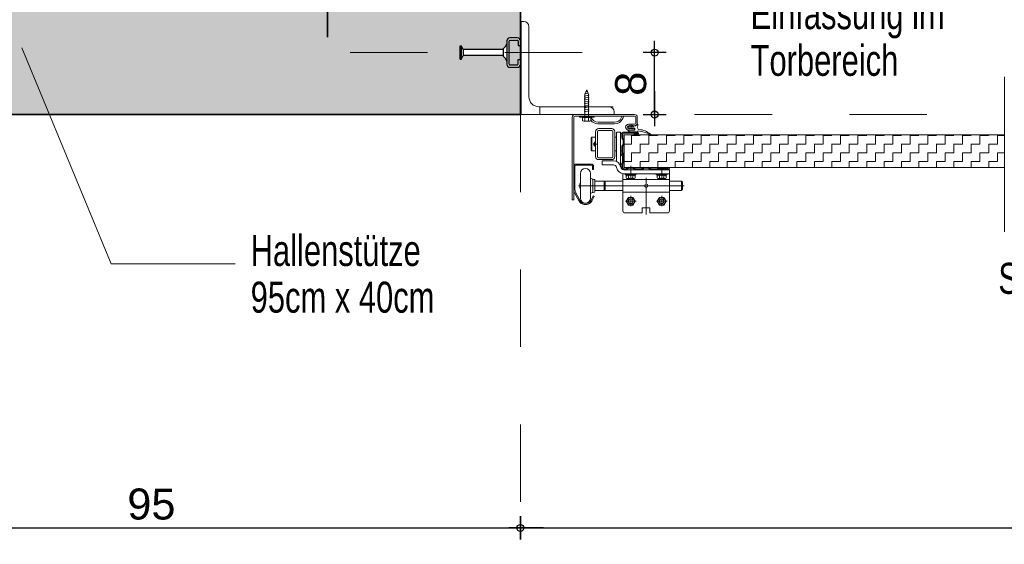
# Model space of a CAD drawing. Header units: metres. Extents: x 1314 to 1415, y -87 to -52.
# Tile 504 of 656: x 1401.05 to 1402.321, y -71.909 to -71.232. Entities that reach past the tile are written whole.
import ezdxf

# ---------------------------------------------------------------- set-up
doc = ezdxf.new("R2010")
doc.units = ezdxf.units.M
doc.header["$PDMODE"] = 65
for name, pattern in [('AUSGEZOGEN', [0]), ('GETRENNT2_S10', [0.045, 0.02, -0.01, 0, -0.005, 0, -0.01]), ('PUNKT2_S9', [0.0015, 0, -0.0015]), ('STRICHLINIE2_S3', [0.275, 0.2, -0.075]), ('VERDECKT2_S2', [0.15, 0.1, -0.05])]:
    doc.linetypes.add(name, pattern=pattern)
for name, color, linetype in [('XR$9$_40732', 7, 'Continuous'), ('XR$9$_40733', 7, 'Continuous'), ('XR$9$_42154', 7, 'Continuous')]:
    doc.layers.add(name, color=color, linetype=linetype)
for name, color, linetype, lineweight in [('XR$9$Fenster', 3, 'AUSGEZOGEN', 18), ('XR$9$Maßlinie 1_50', 7, 'AUSGEZOGEN', 25), ('XR$9$Muster', 4, 'AUSGEZOGEN', 13), ('XR$9$Möblierung', 4, 'AUSGEZOGEN', 13), ('XR$9$Text 1_100', 3, 'AUSGEZOGEN', 18), ('XR$9$Wand', 1, 'AUSGEZOGEN', 50), ('XR$9$Wand Mauerwerk tr_1', 42, 'AUSGEZOGEN', 18)]:
    doc.layers.add(name, color=color, linetype=linetype, lineweight=lineweight)
doc.styles.add('ARIAL', font='arial.ttf')
doc.dimstyles.new('DIMSTYLE_28', dxfattribs={"dimtxt": 0.04, "dimasz": 0.03, "dimexe": 0, "dimexo": 1e-06, "dimgap": 0.02, "dimtad": 2, "dimdec": 1, "dimlfac": 100, "dimrnd": 0.5, "dimzin": 4, "dimdsep": 46, "dimtxsty": 'ARIAL', "dimblk1": 'ALL_ML_KREIS', "dimblk2": 'ALL_ML_KREIS', "dimsah": 1, "dimcen": 0, "dimse1": 1, "dimse2": 1, "dimclrd": 7, "dimclre": 7, "dimclrt": 7, "dimadec": 0, "dimazin": 0, "dimtfac": 1, "dimtdec": 0, "dimtix": 1, "dimtmove": 2, "dimatfit": 3, "dimfxl": 0, "dimtzin": 0, "dimlwd": 0, "dimlwe": 25, "dimarcsym": 0})
doc.dimstyles.new('DIMSTYLE_29', dxfattribs={"dimtxt": 0.04, "dimasz": 0.03, "dimexe": 0, "dimexo": 1e-06, "dimgap": 0.02, "dimtad": 2, "dimdec": 1, "dimlfac": 100, "dimrnd": 0.5, "dimzin": 4, "dimdsep": 46, "dimtxsty": 'ARIAL', "dimblk1": 'ALL_ML_KREIS', "dimblk2": 'ALL_ML_KREIS', "dimsah": 1, "dimcen": 0, "dimse1": 1, "dimse2": 1, "dimclrd": 7, "dimclre": 7, "dimclrt": 7, "dimadec": 0, "dimazin": 0, "dimtfac": 1, "dimtdec": 0, "dimtix": 1, "dimtmove": 2, "dimatfit": 3, "dimfxl": 0, "dimtvp": 1.2, "dimtzin": 0, "dimlwd": 0, "dimlwe": 25, "dimarcsym": 0})
doc.dimstyles.new('DIMSTYLE_42', dxfattribs={"dimtxt": 0.03, "dimasz": 0.03, "dimexe": 0, "dimexo": 1e-06, "dimgap": 0.015, "dimtad": 2, "dimdec": 0, "dimlfac": 1000, "dimrnd": 5, "dimzin": 12, "dimdsep": 46, "dimtxsty": 'ARIAL', "dimblk1": 'ALL_ML_KREIS', "dimblk2": 'ALL_ML_KREIS', "dimsah": 1, "dimcen": 0, "dimse1": 1, "dimse2": 1, "dimclrd": 7, "dimclre": 7, "dimclrt": 7, "dimadec": 0, "dimazin": 0, "dimtfac": 1, "dimtdec": 0, "dimtix": 1, "dimtmove": 2, "dimatfit": 3, "dimfxl": 0, "dimtzin": 0, "dimlwd": 0, "dimlwe": 25, "dimarcsym": 0})

# ---------------------------------------------------------------- blocks, each defined once
blk = doc.blocks.new('COMPLEXOBJECT_74')
at = {"layer": 'XR$9$_40732', "color": 3, "linetype": 'AUSGEZOGEN', "lineweight": 13, "transparency": 33554687}
for p, q in [((1401.6975, -71.2344), (1401.6975, -71.3544)), ((1401.701, -71.2344), (1401.6975, -71.2344)), ((1401.7075, -71.3314), (1401.7075, -71.2409)), ((1401.811, -71.3444), (1401.7205, -71.3444)), ((1401.6975, -71.3544), (1401.8175, -71.3544)), ((1401.767, -71.3544), (1401.7865, -71.3544)), ((1401.8175, -71.3544), (1401.8175, -71.3509))]:
    blk.add_line(p, q, dxfattribs=at)
for centre, radius, start, end in [((1401.701, -71.2409), 0.0065, 0, 90), ((1401.7205, -71.3314), 0.013, 180, 270), ((1401.811, -71.3509), 0.0065, 0, 90)]:
    blk.add_arc(centre, radius, start, end, dxfattribs=at)
blk = doc.blocks.new('ALL_ML_KREIS')
at = {"color": 0, "linetype": 'ByBlock', "lineweight": -2}
for p, q in [((0, -0.5), (0, 0.5)), ((-1, 0), (0.5, 0))]:
    blk.add_line(p, q, dxfattribs=at)
blk.add_circle((0, 0), 0.15, dxfattribs=at)
blk = doc.blocks.new('*D655')
at = {"layer": 'DEFPOINTS', "color": 7, "linetype": 'AUSGEZOGEN', "lineweight": 25, "transparency": 33554687}
for p in [(1401.6965, -71.3764), (1400.7475, -71.6895), (1400.7475, -71.888)]:
    blk.add_point(p, dxfattribs=at)
at = {"layer": 'XR$9$Maßlinie 1_50', "color": 7, "linetype": 'AUSGEZOGEN', "lineweight": -2, "transparency": 33554687}
blk.add_line((1400.7475, -71.888), (1401.6965, -71.888), dxfattribs=at)
at = {"layer": 'XR$9$Maßlinie 1_50', "color": 7, "linetype": 'AUSGEZOGEN', "lineweight": 25, "transparency": 33554687, "xscale": 0.03, "yscale": 0.03, "zscale": 0.03, "rotation": 180}
blk.add_blockref('ALL_ML_KREIS', (1400.7475, -71.888), dxfattribs=at)
at = {"layer": 'XR$9$Maßlinie 1_50', "color": 7, "linetype": 'AUSGEZOGEN', "lineweight": 25, "transparency": 33554687, "xscale": 0.03, "yscale": 0.03, "zscale": 0.03}
blk.add_blockref('ALL_ML_KREIS', (1401.6965, -71.888), dxfattribs=at)
at = {"layer": 'XR$9$Maßlinie 1_50', "color": 7, "linetype": 'AUSGEZOGEN', "lineweight": 25, "transparency": 33554687, "insert": (1401.22, -71.8574), "char_height": 0.04, "width": 0.16, "attachment_point": 5, "style": 'ARIAL'}
blk.add_mtext('\\A1;{\\A1;{95\\H0.026400;\\S^ ;}}', dxfattribs=at)
blk = doc.blocks.new('*D656')
at = {"layer": 'DEFPOINTS', "color": 7, "linetype": 'AUSGEZOGEN', "lineweight": 25, "transparency": 33554687}
for p in [(1401.6965, -71.5214), (1403.206, -71.5344), (1401.6965, -71.888)]:
    blk.add_point(p, dxfattribs=at)
at = {"layer": 'XR$9$Maßlinie 1_50', "color": 7, "linetype": 'AUSGEZOGEN', "lineweight": -2, "transparency": 33554687}
blk.add_line((1401.6965, -71.888), (1403.206, -71.888), dxfattribs=at)
at = {"layer": 'XR$9$Maßlinie 1_50', "color": 7, "linetype": 'AUSGEZOGEN', "lineweight": 25, "transparency": 33554687, "xscale": 0.03, "yscale": 0.03, "zscale": 0.03, "rotation": 180}
blk.add_blockref('ALL_ML_KREIS', (1401.6965, -71.888), dxfattribs=at)
at = {"layer": 'XR$9$Maßlinie 1_50', "color": 7, "linetype": 'AUSGEZOGEN', "lineweight": 25, "transparency": 33554687, "xscale": 0.03, "yscale": 0.03, "zscale": 0.03}
blk.add_blockref('ALL_ML_KREIS', (1403.206, -71.888), dxfattribs=at)
blk = doc.blocks.new('*D675')
at = {"layer": 'DEFPOINTS', "color": 7, "linetype": 'AUSGEZOGEN', "lineweight": 25, "transparency": 33554687}
for p in [(1401.6975, -71.2744), (1401.6975, -71.3544), (1401.8699, -71.3544)]:
    blk.add_point(p, dxfattribs=at)
at = {"layer": 'XR$9$Maßlinie 1_50', "color": 7, "linetype": 'AUSGEZOGEN', "lineweight": -2, "transparency": 33554687}
blk.add_line((1401.8699, -71.3544), (1401.8699, -71.2744), dxfattribs=at)
at = {"layer": 'XR$9$Maßlinie 1_50', "color": 7, "linetype": 'AUSGEZOGEN', "lineweight": 25, "transparency": 33554687, "xscale": 0.03, "yscale": 0.03, "zscale": 0.03}
for p, rotation in [((1401.8699, -71.2744), 90), ((1401.8699, -71.3544), 270)]:
    blk.add_blockref('ALL_ML_KREIS', p, dxfattribs=dict(at, rotation=rotation))
at = {"layer": 'XR$9$Maßlinie 1_50', "color": 7, "linetype": 'AUSGEZOGEN', "lineweight": 25, "transparency": 33554687, "insert": (1401.8392, -71.3147), "char_height": 0.04, "width": 0.12, "attachment_point": 5, "rotation": 90, "style": 'ARIAL'}
blk.add_mtext('\\A1;{\\A1;{8\\H0.026400;\\S^ ;}}', dxfattribs=at)
blk = doc.blocks.new('*D676')
at = {"layer": 'DEFPOINTS', "color": 7, "linetype": 'AUSGEZOGEN', "lineweight": 25, "transparency": 33554687}
for p in [(1401.6975, -71.2744), (1401.6975, -71.3544), (1401.8699, -71.3544)]:
    blk.add_point(p, dxfattribs=at)
at = {"layer": 'XR$9$Maßlinie 1_50', "color": 7, "linetype": 'AUSGEZOGEN', "lineweight": -2, "transparency": 33554687}
blk.add_line((1401.8699, -71.3544), (1401.8699, -71.2744), dxfattribs=at)
at = {"layer": 'XR$9$Maßlinie 1_50', "color": 7, "linetype": 'AUSGEZOGEN', "lineweight": 25, "transparency": 33554687, "xscale": 0.03, "yscale": 0.03, "zscale": 0.03}
for p, rotation in [((1401.8699, -71.2744), 90), ((1401.8699, -71.3544), 270)]:
    blk.add_blockref('ALL_ML_KREIS', p, dxfattribs=dict(at, rotation=rotation))
at = {"layer": 'XR$9$Maßlinie 1_50', "color": 7, "linetype": 'AUSGEZOGEN', "lineweight": 25, "transparency": 33554687, "insert": (1401.8392, -71.3147), "char_height": 0.04, "width": 0.12, "attachment_point": 5, "rotation": 90, "style": 'ARIAL'}
blk.add_mtext('\\A1;{\\A1;{8\\H0.026400;\\S^ ;}}', dxfattribs=at)

msp = doc.modelspace()

# ---------------------------------------------------------------- hatches: boundary and pattern name
at = {"layer": 'XR$9$Muster', "linetype": 'AUSGEZOGEN', "lineweight": 13, "transparency": 33554687}
h = msp.add_hatch(dxfattribs=at)
h.set_pattern_fill('MUSTER', color=4, scale=0.01125, angle=90, style=0, pattern_type=2)
h.set_pattern_definition([(90, (-0.0225, 0.0225), (-0.01125, 0.01125), [0.01125, -0.01125]), (180, (-0.0225, 0.0225), (-0.01125, -0.01125), [0.01125, -0.01125])])
h.paths.add_polyline_path([(1401.8305, -71.4226), (1402.3215, -71.4226), (1402.3215, -71.3806), (1401.8305, -71.3806)], flags=0)
at = {"layer": 'XR$9$Möblierung', "linetype": 'AUSGEZOGEN', "lineweight": 13, "transparency": 33554687}
for points in [[(1401.6223, -71.0499), (1401.6226, -71.0501), (1401.6226, -71.0504), (1401.6748, -71.0504), (1401.6748, -71.0491), (1401.6759, -71.0482), (1401.677, -71.0471), (1401.6778, -71.0459), (1401.679, -71.0436), (1401.679, -71.0394), (1401.6792, -71.0381), (1401.6797, -71.037), (1401.6806, -71.0361), (1401.6817, -71.0356), (1401.683, -71.0354), (1401.6925, -71.0354), (1401.6937, -71.0356), (1401.6948, -71.0361), (1401.6957, -71.037), (1401.6963, -71.0381), (1401.6965, -71.0394), (1401.6965, -70.9544), (1401.237, -70.9544), (1401.231, -70.9544), (1401.213, -70.9544), (1401.207, -70.9544), (1400.7475, -70.9544), (1400.7475, -71.0844), (1400.7477, -71.0831), (1400.7482, -71.082), (1400.7491, -71.0811), (1400.7502, -71.0806), (1400.7515, -71.0804), (1400.761, -71.0804), (1400.7622, -71.0806), (1400.7633, -71.0811), (1400.7642, -71.082), (1400.7648, -71.0831), (1400.765, -71.0844), (1400.765, -71.0886), (1400.7661, -71.0909), (1400.767, -71.0921), (1400.768, -71.0932), (1400.7692, -71.0941), (1400.7692, -71.0954), (1400.8214, -71.0954), (1400.8214, -71.0951), (1400.8216, -71.0949), (1400.8235, -71.0914), (1400.8235, -71.0906), (1400.8254, -71.0906), (1400.8254, -71.1081), (1400.8235, -71.1081), (1400.8235, -71.1074), (1400.8216, -71.1038), (1400.8214, -71.1037), (1400.8214, -71.1034), (1400.7692, -71.1034), (1400.7692, -71.1046), (1400.768, -71.1055), (1400.767, -71.1066), (1400.7661, -71.1079), (1400.765, -71.1101), (1400.765, -71.1144), (1400.7648, -71.1156), (1400.7642, -71.1167), (1400.7633, -71.1176), (1400.7622, -71.1182), (1400.761, -71.1184), (1400.7515, -71.1184), (1400.7502, -71.1182), (1400.7491, -71.1176), (1400.7482, -71.1167), (1400.7477, -71.1156), (1400.7475, -71.1144), (1400.7475, -71.1944), (1400.7477, -71.1931), (1400.7482, -71.192), (1400.7491, -71.1911), (1400.7502, -71.1906), (1400.7515, -71.1904), (1400.761, -71.1904), (1400.7622, -71.1906), (1400.7633, -71.1911), (1400.7642, -71.192), (1400.7648, -71.1931), (1400.765, -71.1944), (1400.765, -71.1986), (1400.7661, -71.2009), (1400.767, -71.2021), (1400.768, -71.2032), (1400.7692, -71.2041), (1400.7692, -71.2054), (1400.8214, -71.2054), (1400.8214, -71.2051), (1400.8216, -71.2049), (1400.8235, -71.2014), (1400.8235, -71.2006), (1400.8254, -71.2006), (1400.8254, -71.2181), (1400.8235, -71.2181), (1400.8235, -71.2174), (1400.8216, -71.2138), (1400.8214, -71.2137), (1400.8214, -71.2134), (1400.7692, -71.2134), (1400.7692, -71.2146), (1400.768, -71.2155), (1400.767, -71.2166), (1400.7661, -71.2179), (1400.765, -71.2201), (1400.765, -71.2244), (1400.7648, -71.2256), (1400.7642, -71.2267), (1400.7633, -71.2276), (1400.7622, -71.2282), (1400.761, -71.2284), (1400.7515, -71.2284), (1400.7502, -71.2282), (1400.7491, -71.2276), (1400.7482, -71.2267), (1400.7477, -71.2256), (1400.7475, -71.2244), (1400.7475, -71.3544), (1401.6965, -71.3544), (1401.6965, -71.2894), (1401.6963, -71.2906), (1401.6957, -71.2917), (1401.6948, -71.2926), (1401.6937, -71.2932), (1401.6925, -71.2934), (1401.683, -71.2934), (1401.6817, -71.2932), (1401.6806, -71.2926), (1401.6797, -71.2917), (1401.6792, -71.2906), (1401.679, -71.2894), (1401.679, -71.2851), (1401.6778, -71.2829), (1401.677, -71.2816), (1401.6759, -71.2805), (1401.6748, -71.2796), (1401.6748, -71.2784), (1401.6226, -71.2784), (1401.6226, -71.2787), (1401.6223, -71.2788), (1401.6205, -71.2824), (1401.6205, -71.2831), (1401.6186, -71.2831), (1401.6186, -71.2656), (1401.6205, -71.2656), (1401.6205, -71.2664), (1401.6223, -71.2699), (1401.6226, -71.2701), (1401.6226, -71.2704), (1401.6748, -71.2704), (1401.6748, -71.2691), (1401.6759, -71.2682), (1401.677, -71.2671), (1401.6778, -71.2659), (1401.679, -71.2636), (1401.679, -71.2594), (1401.6792, -71.2581), (1401.6797, -71.257), (1401.6806, -71.2561), (1401.6817, -71.2556), (1401.683, -71.2554), (1401.6925, -71.2554), (1401.6937, -71.2556), (1401.6948, -71.2561), (1401.6957, -71.257), (1401.6963, -71.2581), (1401.6965, -71.2594), (1401.6965, -71.0694), (1401.6963, -71.0706), (1401.6957, -71.0717), (1401.6948, -71.0726), (1401.6937, -71.0732), (1401.6925, -71.0734), (1401.683, -71.0734), (1401.6817, -71.0732), (1401.6806, -71.0726), (1401.6797, -71.0717), (1401.6792, -71.0706), (1401.679, -71.0694), (1401.679, -71.0651), (1401.6778, -71.0629), (1401.677, -71.0616), (1401.6759, -71.0605), (1401.6748, -71.0596), (1401.6748, -71.0584), (1401.6226, -71.0584), (1401.6226, -71.0587), (1401.6223, -71.0588), (1401.6205, -71.0624), (1401.6205, -71.0631), (1401.6186, -71.0631), (1401.6186, -71.0456), (1401.6205, -71.0456), (1401.6205, -71.0464)], [(1401.6925, -71.2584), (1401.683, -71.2584), (1401.682, -71.2594), (1401.682, -71.2894), (1401.683, -71.2904), (1401.6925, -71.2904), (1401.6935, -71.2894), (1401.6935, -71.2834), (1401.6965, -71.2834), (1401.6965, -71.2654), (1401.6935, -71.2654), (1401.6935, -71.2594)]]:
    msp.add_hatch(color=8, dxfattribs=at).paths.add_polyline_path(points)

# ---------------------------------------------------------------- linework, layer by layer
at = {"color": 5, "linetype": 'VERDECKT2_S2', "lineweight": 35, "transparency": 33554687}
msp.add_line((1401.4475, -70.9544), (1401.4475, -71.3544), dxfattribs=at)
at = {"transparency": 33554687}
for p, q in [((1401.6925, -71.2554), (1401.683, -71.2554)), ((1401.6186, -71.2831), (1401.6186, -71.2656)), ((1401.6186, -71.2656), (1401.6205, -71.2656)), ((1401.6205, -71.2831), (1401.6205, -71.2656)), ((1401.6205, -71.2664), (1401.6223, -71.2699)), ((1401.679, -71.2594), (1401.679, -71.2894)), ((1401.682, -71.2894), (1401.682, -71.2594)), ((1401.683, -71.2584), (1401.6925, -71.2584)), ((1401.6935, -71.2594), (1401.6935, -71.2654)), ((1401.6935, -71.2654), (1401.6965, -71.2654)), ((1401.6965, -71.2594), (1401.6965, -71.2654)), ((1401.6188, -71.2703), (1401.6202, -71.2703)), ((1401.6188, -71.2784), (1401.6202, -71.2784)), ((1401.6205, -71.2824), (1401.6223, -71.2788)), ((1401.6226, -71.2709), (1401.6226, -71.2778)), ((1401.6748, -71.2704), (1401.623, -71.2704)), ((1401.6748, -71.2784), (1401.623, -71.2784)), ((1401.6748, -71.2796), (1401.6748, -71.2691)), ((1401.6186, -71.2831), (1401.6205, -71.2831)), ((1401.683, -71.2904), (1401.6925, -71.2904)), ((1401.683, -71.2934), (1401.6925, -71.2934)), ((1401.6935, -71.2894), (1401.6935, -71.2834)), ((1401.6935, -71.2834), (1401.6965, -71.2834)), ((1401.6965, -71.2894), (1401.6965, -71.2834))]:
    msp.add_line(p, q, dxfattribs=at)
at = {"color": 7, "linetype": 'AUSGEZOGEN', "lineweight": 13, "transparency": 33554687}
for p, q in [((1401.7855, -71.3295), (1401.7791, -71.3306)), ((1401.7855, -71.332), (1401.7791, -71.3331)), ((1401.7847, -71.327), (1401.7794, -71.3277)), ((1401.7837, -71.3245), (1401.7805, -71.3249)), ((1401.7855, -71.3345), (1401.7791, -71.3355)), ((1401.7855, -71.337), (1401.7791, -71.338)), ((1401.7855, -71.3395), (1401.7791, -71.3405)), ((1401.7855, -71.3419), (1401.7791, -71.3434)), ((1401.7855, -71.3444), (1401.7791, -71.3459)), ((1401.7727, -71.3564), (1401.7727, -71.3578)), ((1401.7727, -71.3564), (1401.7919, -71.3564)), ((1401.7855, -71.3473), (1401.7791, -71.3484)), ((1401.7855, -71.3498), (1401.7791, -71.3508)), ((1401.7919, -71.3564), (1401.7919, -71.3578)), ((1401.7783, -71.3581), (1401.7727, -71.3578)), ((1401.7727, -71.3578), (1401.7919, -71.3578)), ((1401.7769, -71.3585), (1401.7769, -71.3624)), ((1401.7783, -71.3581), (1401.7862, -71.3581)), ((1401.7862, -71.3631), (1401.7783, -71.3631)), ((1401.7798, -71.3624), (1401.7798, -71.3585)), ((1401.7798, -71.3624), (1401.7823, -71.3631)), ((1401.7823, -71.3631), (1401.7847, -71.3624)), ((1401.7862, -71.3581), (1401.7919, -71.3578)), ((1401.7876, -71.3624), (1401.7876, -71.3578))]:
    msp.add_line(p, q, dxfattribs=at)
at = {"color": 7, "linetype": 'AUSGEZOGEN', "lineweight": 35, "transparency": 33554687}
msp.add_lwpolyline([(1400.7475, -70.9544), (1401.6965, -70.9544), (1401.6965, -71.3544), (1400.7475, -71.3544), (1400.7475, -70.9544)], close=True, dxfattribs=at)
at = {"color": 7, "linetype": 'AUSGEZOGEN', "lineweight": 13, "transparency": 33554687}
for points in [[(1401.7847, -71.3564), (1401.7847, -71.3284), (1401.7823, -71.3227), (1401.7798, -71.3284), (1401.7798, -71.3564)], [(1401.7847, -71.3585), (1401.7823, -71.3581), (1401.7798, -71.3585), (1401.7783, -71.3581), (1401.7769, -71.3585)], [(1401.7769, -71.3624), (1401.7783, -71.3631), (1401.7798, -71.3624)], [(1401.7876, -71.3585), (1401.7862, -71.3581), (1401.7847, -71.3585), (1401.7847, -71.3624)], [(1401.7847, -71.3624), (1401.7862, -71.3631), (1401.7876, -71.3624)]]:
    msp.add_lwpolyline(points, dxfattribs=at)
at = {"transparency": 33554687}
for centre, radius, start, end in [((1401.683, -71.2594), 0.004, 90, 180), ((1401.6925, -71.2594), 0.004, 0, 90), ((1401.6692, -71.2608), 0.01, 303.5267, 346.4892), ((1401.683, -71.2594), 0.001, 90, 180), ((1401.6925, -71.2594), 0.001, 0, 90), ((1401.623, -71.2696), 0.0008, 207.6995, 270), ((1401.623, -71.2792), 0.0008, 90, 152.3005), ((1401.6692, -71.288), 0.01, 13.5108, 56.4733), ((1401.683, -71.2894), 0.004, 180, 270), ((1401.683, -71.2894), 0.001, 180, 270), ((1401.6925, -71.2894), 0.001, 270, 0), ((1401.6925, -71.2894), 0.004, 270, 0)]:
    msp.add_arc(centre, radius, start, end, dxfattribs=at)
at = {"layer": 'XR$9$_40732', "color": 3, "linetype": 'AUSGEZOGEN', "lineweight": 13, "transparency": 33554687}
for p, q in [((1401.767, -71.3544), (1401.7865, -71.3544)), ((1401.767, -71.3564), (1401.7849, -71.3564)), ((1401.7865, -71.3544), (1401.844, -71.3544)), ((1401.787, -71.3564), (1401.8279, -71.3564)), ((1401.8279, -71.3564), (1401.83, -71.3564)), ((1401.83, -71.3564), (1401.844, -71.3564)), ((1401.7635, -71.3579), (1401.7635, -71.4644)), ((1401.7655, -71.4644), (1401.7655, -71.3579)), ((1401.8182, -71.3644), (1401.7968, -71.3644)), ((1401.8075, -71.3664), (1401.7968, -71.3664)), ((1401.8182, -71.3664), (1401.8075, -71.3664)), ((1401.8362, -71.3669), (1401.844, -71.3669)), ((1401.8362, -71.3689), (1401.837, -71.3689)), ((1401.837, -71.3689), (1401.8375, -71.3684)), ((1401.838, -71.3689), (1401.8375, -71.3684)), ((1401.838, -71.3689), (1401.839, -71.3689)), ((1401.839, -71.3689), (1401.8395, -71.3684)), ((1401.84, -71.3689), (1401.8395, -71.3684)), ((1401.84, -71.3689), (1401.841, -71.3689)), ((1401.841, -71.3689), (1401.8415, -71.3684)), ((1401.842, -71.3689), (1401.8415, -71.3684)), ((1401.842, -71.3689), (1401.844, -71.3689)), ((1401.8455, -71.3579), (1401.8455, -71.3654)), ((1401.8475, -71.3628), (1401.8475, -71.3579)), ((1401.8475, -71.3654), (1401.8475, -71.3628)), ((1401.7935, -71.4086), (1401.7935, -71.3766)), ((1401.796, -71.4086), (1401.796, -71.3766)), ((1401.7975, -71.3726), (1401.8145, -71.3726)), ((1401.7975, -71.3751), (1401.8145, -71.3751)), ((1401.816, -71.3766), (1401.816, -71.4086)), ((1401.8185, -71.3766), (1401.8185, -71.4086)), ((1401.8207, -71.3928), (1401.8207, -71.3771)), ((1401.821, -71.3771), (1401.826, -71.3771)), ((1401.826, -71.3771), (1401.826, -71.4009)), ((1401.826, -71.3926), (1401.826, -71.3791)), ((1401.829, -71.3786), (1401.8265, -71.3786)), ((1401.8362, -71.3724), (1401.837, -71.3724)), ((1401.8435, -71.3744), (1401.8362, -71.3744)), ((1401.837, -71.3724), (1401.8375, -71.3729)), ((1401.838, -71.3724), (1401.8375, -71.3729)), ((1401.838, -71.3724), (1401.839, -71.3724)), ((1401.839, -71.3724), (1401.8395, -71.3729)), ((1401.84, -71.3724), (1401.8395, -71.3729)), ((1401.84, -71.3724), (1401.841, -71.3724)), ((1401.841, -71.3724), (1401.8415, -71.3729)), ((1401.842, -71.3724), (1401.8415, -71.3729)), ((1401.842, -71.3724), (1401.8435, -71.3724)), ((1401.8435, -71.3744), (1401.8435, -71.3724)), ((1401.788, -71.3848), (1401.789, -71.3838)), ((1401.788, -71.3848), (1401.788, -71.4003)), ((1401.7935, -71.3838), (1401.789, -71.3838)), ((1401.789, -71.3838), (1401.789, -71.4013)), ((1401.8207, -71.3838), (1401.8185, -71.3838)), ((1401.8207, -71.3928), (1401.8207, -71.415)), ((1401.826, -71.3997), (1401.826, -71.3926)), ((1401.789, -71.4013), (1401.788, -71.4003)), ((1401.7935, -71.4013), (1401.789, -71.4013)), ((1401.8207, -71.4013), (1401.8185, -71.4013)), ((1401.826, -71.4061), (1401.826, -71.3997)), ((1401.826, -71.4009), (1401.826, -71.4061)), ((1401.8285, -71.4082), (1401.826, -71.4061)), ((1401.826, -71.4061), (1401.826, -71.4219)), ((1401.8285, -71.417), (1401.8285, -71.4082)), ((1401.7975, -71.4101), (1401.8145, -71.4101)), ((1401.7975, -71.4126), (1401.8145, -71.4126)), ((1401.802, -71.4141), (1401.8168, -71.4141)), ((1401.802, -71.4193), (1401.802, -71.4141)), ((1401.8168, -71.4193), (1401.802, -71.4193)), ((1401.826, -71.4191), (1401.8285, -71.417)), ((1401.826, -71.4219), (1401.826, -71.4221)), ((1401.829, -71.4381), (1401.829, -71.4308)), ((1401.889, -71.4256), (1401.83, -71.4256)), ((1401.889, -71.4308), (1401.83, -71.4308)), ((1401.889, -71.4308), (1401.889, -71.4256)), ((1401.889, -71.4381), (1401.889, -71.4308)), ((1401.829, -71.4401), (1401.829, -71.4381)), ((1401.829, -71.4381), (1401.829, -71.4791)), ((1401.889, -71.4381), (1401.829, -71.4381)), ((1401.8611, -71.4464), (1401.8569, -71.4464)), ((1401.889, -71.4381), (1401.889, -71.4789)), ((1401.829, -71.4546), (1401.889, -71.4546)), ((1401.7635, -71.4644), (1401.7655, -71.4644)), ((1401.8315, -71.4814), (1401.854, -71.4814)), ((1401.854, -71.4749), (1401.8639, -71.4749)), ((1401.854, -71.4749), (1401.854, -71.4814)), ((1401.8639, -71.4811), (1401.8639, -71.4749)), ((1401.8639, -71.4814), (1401.8865, -71.4814))]:
    msp.add_line(p, q, dxfattribs=at)
at = {"layer": 'XR$9$_40732', "color": 2, "linetype": 'AUSGEZOGEN', "lineweight": 13, "transparency": 33554687}
for p, q in [((1401.8373, -71.3689), (1401.8366, -71.3696)), ((1401.8377, -71.3691), (1401.8377, -71.3697)), ((1401.8378, -71.3698), (1401.8384, -71.3698)), ((1401.8389, -71.3694), (1401.8391, -71.3684)), ((1401.8393, -71.3683), (1401.8395, -71.3683)), ((1401.8397, -71.3685), (1401.8397, -71.3697)), ((1401.8398, -71.3698), (1401.8404, -71.3698)), ((1401.8409, -71.3694), (1401.8411, -71.3684)), ((1401.8413, -71.3683), (1401.8415, -71.3683)), ((1401.8417, -71.3685), (1401.8417, -71.3697)), ((1401.8423, -71.3698), (1401.8418, -71.3698)), ((1401.8427, -71.3693), (1401.8424, -71.3697)), ((1401.8428, -71.3692), (1401.8427, -71.3693)), ((1401.8429, -71.3692), (1401.8428, -71.3692)), ((1401.845, -71.3689), (1401.8429, -71.3692)), ((1401.848, -71.3671), (1401.848, -71.3689)), ((1401.8367, -71.3744), (1401.8357, -71.3744)), ((1401.8366, -71.3716), (1401.8373, -71.3723)), ((1401.8367, -71.3744), (1401.8442, -71.3744)), ((1401.8377, -71.3716), (1401.8377, -71.3722)), ((1401.8384, -71.3714), (1401.8378, -71.3714)), ((1401.8391, -71.3728), (1401.8389, -71.3718)), ((1401.8395, -71.3729), (1401.8393, -71.3729)), ((1401.8397, -71.3716), (1401.8397, -71.3728)), ((1401.8404, -71.3714), (1401.8398, -71.3714)), ((1401.8411, -71.3728), (1401.8409, -71.3718)), ((1401.8415, -71.3729), (1401.8413, -71.3729)), ((1401.8417, -71.3716), (1401.8417, -71.3728)), ((1401.8423, -71.3714), (1401.8418, -71.3714)), ((1401.8424, -71.3715), (1401.8427, -71.372)), ((1401.8429, -71.372), (1401.844, -71.3722)), ((1401.8445, -71.3741), (1401.8445, -71.3727)), ((1401.8479, -71.3764), (1401.848, -71.3764)), ((1401.848, -71.3761), (1401.848, -71.376)), ((1401.848, -71.3763), (1401.848, -71.3764)), ((1401.8486, -71.3757), (1401.8483, -71.3757)), ((1401.7952, -71.3926), (1401.7908, -71.3926)), ((1401.7922, -71.3908), (1401.7922, -71.3906)), ((1401.7922, -71.3944), (1401.7922, -71.3908)), ((1401.7922, -71.3946), (1401.7922, -71.3944)), ((1401.793, -71.3948), (1401.793, -71.3904)), ((1401.7934, -71.3894), (1401.7935, -71.3894)), ((1401.7935, -71.3958), (1401.7934, -71.3958)), ((1401.788, -71.4184), (1401.7685, -71.4184)), ((1401.788, -71.4199), (1401.7685, -71.4199)), ((1401.7655, -71.4214), (1401.7655, -71.4514)), ((1401.767, -71.4214), (1401.767, -71.4514)), ((1401.774, -71.4304), (1401.774, -71.4464)), ((1401.787, -71.4304), (1401.787, -71.4464)), ((1401.7895, -71.4254), (1401.7895, -71.4214)), ((1401.7895, -71.4254), (1401.791, -71.4254)), ((1401.791, -71.4214), (1401.791, -71.4254)), ((1401.8325, -71.4318), (1401.8455, -71.4318)), ((1401.8332, -71.4363), (1401.8332, -71.4328)), ((1401.8361, -71.4363), (1401.8361, -71.4328)), ((1401.839, -71.4375), (1401.839, -71.4226)), ((1401.839, -71.4328), (1401.839, -71.4238)), ((1401.8419, -71.4363), (1401.8419, -71.4328)), ((1401.8447, -71.4328), (1401.8447, -71.4363)), ((1401.8725, -71.4318), (1401.8855, -71.4318)), ((1401.8732, -71.4363), (1401.8732, -71.4328)), ((1401.8761, -71.4363), (1401.8761, -71.4328)), ((1401.879, -71.4375), (1401.879, -71.4226)), ((1401.8819, -71.4363), (1401.8819, -71.4328)), ((1401.8847, -71.4328), (1401.8847, -71.4363)), ((1401.7733, -71.4464), (1401.7716, -71.4464)), ((1401.7733, -71.4433), (1401.7733, -71.4442)), ((1401.774, -71.4433), (1401.7733, -71.4433)), ((1401.7733, -71.4442), (1401.7733, -71.4464)), ((1401.8569, -71.4464), (1401.7733, -71.4464)), ((1401.7733, -71.4464), (1401.7733, -71.4485)), ((1401.774, -71.4464), (1401.774, -71.4624)), ((1401.787, -71.4464), (1401.787, -71.4624)), ((1401.79, -71.4464), (1401.79, -71.4384)), ((1401.79, -71.4544), (1401.79, -71.4464)), ((1401.7927, -71.4397), (1401.7927, -71.4391)), ((1401.7927, -71.453), (1401.7927, -71.4397)), ((1401.7932, -71.4402), (1401.8047, -71.4402)), ((1401.8047, -71.4402), (1401.8047, -71.4525)), ((1401.8047, -71.4402), (1401.8062, -71.4404)), ((1401.829, -71.4404), (1401.8062, -71.4404)), ((1401.8062, -71.4523), (1401.8062, -71.4404)), ((1401.8346, -71.4368), (1401.839, -71.4368)), ((1401.839, -71.4368), (1401.8433, -71.4368)), ((1401.859, -71.4443), (1401.859, -71.4361)), ((1401.8611, -71.4464), (1401.9079, -71.4464)), ((1401.8746, -71.4368), (1401.879, -71.4368)), ((1401.879, -71.4368), (1401.8833, -71.4368)), ((1401.9045, -71.4404), (1401.889, -71.4404)), ((1401.9045, -71.4523), (1401.9045, -71.4404)), ((1401.906, -71.4419), (1401.9045, -71.4404)), ((1401.906, -71.4419), (1401.906, -71.4508)), ((1401.7665, -71.4554), (1401.7724, -71.4664)), ((1401.7678, -71.4547), (1401.7737, -71.4657)), ((1401.7733, -71.4485), (1401.7733, -71.4494)), ((1401.7733, -71.4494), (1401.774, -71.4494)), ((1401.7906, -71.4594), (1401.7873, -71.4657)), ((1401.7906, -71.4594), (1401.7919, -71.4601)), ((1401.7927, -71.4536), (1401.7927, -71.453)), ((1401.7932, -71.4525), (1401.8047, -71.4525)), ((1401.8062, -71.4523), (1401.8047, -71.4525)), ((1401.8062, -71.4523), (1401.829, -71.4523)), ((1401.839, -71.4725), (1401.839, -71.4595)), ((1401.859, -71.4637), (1401.859, -71.4479)), ((1401.859, -71.4492), (1401.859, -71.4836)), ((1401.879, -71.4725), (1401.879, -71.4595)), ((1401.889, -71.4523), (1401.9045, -71.4523)), ((1401.906, -71.4508), (1401.9045, -71.4523)), ((1401.782, -71.4689), (1401.779, -71.4689)), ((1401.779, -71.4704), (1401.782, -71.4704)), ((1401.7886, -71.4664), (1401.7919, -71.4601)), ((1401.8461, -71.4664), (1401.8321, -71.4664)), ((1401.8332, -71.4664), (1401.8361, -71.4614)), ((1401.8361, -71.4714), (1401.8332, -71.4664)), ((1401.8361, -71.4614), (1401.8419, -71.4614)), ((1401.8419, -71.4714), (1401.8361, -71.4714)), ((1401.8419, -71.4614), (1401.8447, -71.4664)), ((1401.8447, -71.4664), (1401.8419, -71.4714)), ((1401.8861, -71.4664), (1401.8721, -71.4664)), ((1401.8732, -71.4664), (1401.8761, -71.4614)), ((1401.8761, -71.4714), (1401.8732, -71.4664)), ((1401.8761, -71.4614), (1401.8819, -71.4614)), ((1401.8819, -71.4714), (1401.8761, -71.4714)), ((1401.8819, -71.4614), (1401.8847, -71.4664)), ((1401.8847, -71.4664), (1401.8819, -71.4714))]:
    msp.add_line(p, q, dxfattribs=at)
for points in [[(1401.7733, -71.4464), (1401.7733, -71.4464)], [(1401.839, -71.4368), (1401.839, -71.4368)], [(1401.879, -71.4368), (1401.879, -71.4368)]]:
    msp.add_lwpolyline(points, close=True, dxfattribs=at)
for centre, radius in [((1401.839, -71.4664), 0.00475), ((1401.839, -71.4664), 0.003), ((1401.879, -71.4664), 0.00475), ((1401.879, -71.4664), 0.003)]:
    msp.add_circle(centre, radius, dxfattribs=at)
at = {"layer": 'XR$9$_40732', "color": 3, "linetype": 'AUSGEZOGEN', "lineweight": 13, "transparency": 33554687}
for centre, radius, start, end in [((1401.767, -71.3579), 0.0035, 90, 180), ((1401.767, -71.3579), 0.0015, 90, 180), ((1401.809, -71.35), 0.02, 333.8441, 341.3047), ((1401.809, -71.35), 0.022, 333.8441, 343.0585), ((1401.844, -71.3579), 0.0035, 0, 90), ((1401.844, -71.3579), 0.0015, 0, 90), ((1401.797, -71.3544), 0.01, 199.9091, 268.7052), ((1401.797, -71.3544), 0.012, 218.0666, 268.7051), ((1401.8179, -71.3544), 0.01, 271.2949, 333.8441), ((1401.8179, -71.3544), 0.012, 271.2949, 333.8441), ((1401.8362, -71.3706), 0.00375, 90, 180), ((1401.8362, -71.3706), 0.00175, 90, 180), ((1401.844, -71.3654), 0.0015, 270, 0), ((1401.844, -71.3654), 0.0035, 270, 0), ((1401.7975, -71.3766), 0.004, 90, 180), ((1401.7975, -71.3766), 0.0015, 90, 180), ((1401.8145, -71.3766), 0.004, 0, 90), ((1401.8145, -71.3766), 0.0015, 0, 90), ((1401.8265, -71.3791), 0.0005, 90, 180), ((1401.8362, -71.3706), 0.00375, 180, 270), ((1401.8362, -71.3706), 0.00175, 180, 270), ((1401.793, -71.3926), 0.002, 113.3677, 246.6323), ((1401.7975, -71.4086), 0.004, 180, 270), ((1401.7975, -71.4086), 0.0015, 180, 270), ((1401.8145, -71.4086), 0.004, 270, 0), ((1401.8145, -71.4086), 0.0015, 270, 0), ((1401.824, -71.4066), 0.006, 0, 70.5288), ((1401.824, -71.4066), 0.006, 318.5904, 0), ((1401.8168, -71.4233), 0.00925, 7.5895, 90), ((1401.8168, -71.4233), 0.004, 7.5895, 90), ((1401.83, -71.4216), 0.00925, 187.5895, 270), ((1401.83, -71.4216), 0.004, 187.5895, 270), ((1401.859, -71.4464), 0.00209, 0, 180), ((1401.859, -71.4464), 0.00209, 180, 0), ((1401.8315, -71.4789), 0.0025, 180, 270), ((1401.8865, -71.4789), 0.0025, 270, 0)]:
    msp.add_arc(centre, radius, start, end, dxfattribs=at)
at = {"layer": 'XR$9$_40732', "color": 2, "linetype": 'AUSGEZOGEN', "lineweight": 13, "transparency": 33554687}
for centre, radius, start, end in [((1401.8376, -71.3706), 0.00141, 153, 180), ((1401.8376, -71.3706), 0.00141, 133.0061, 153), ((1401.8375, -71.3691), 0.0002, 0, 133.0061), ((1401.8378, -71.3697), 0.00015, 180, 270), ((1401.8384, -71.3693), 0.0005, 270, 345), ((1401.8393, -71.3685), 0.00015, 90, 165), ((1401.8395, -71.3685), 0.00015, 0, 90), ((1401.8398, -71.3697), 0.00015, 180, 270), ((1401.8404, -71.3693), 0.0005, 270, 345), ((1401.8413, -71.3685), 0.00015, 90, 165), ((1401.8415, -71.3685), 0.00015, 0, 90), ((1401.8418, -71.3697), 0.00015, 180, 270), ((1401.8423, -71.3697), 0.00015, 270, 326.3099), ((1401.8429, -71.3694), 0.0002, 98.4279, 146.3099), ((1401.8445, -71.3654), 0.0035, 278.4279, 332.5678), ((1401.8508, -71.3706), 0.00331, 148.1092, 180), ((1401.8478, -71.3671), 0.000208, 90, 152.5678), ((1401.8478, -71.3671), 0.000208, 0, 90), ((1401.8357, -71.3746), 0.0002, 90, 180), ((1401.8357, -71.3746), 0.0002, 180, 201.7729), ((1401.8387, -71.3733), 0.0035, 201.7729, 239.7709), ((1401.8376, -71.3706), 0.00141, 180, 207), ((1401.8376, -71.3706), 0.00141, 207, 214.6988), ((1401.8376, -71.3706), 0.00141, 207, 214.6988), ((1401.8376, -71.3706), 0.00141, 214.6988, 226.9939), ((1401.8425, -71.3465), 0.0304, 259.5638, 269.9953), ((1401.8375, -71.3722), 0.0002, 226.9939, 0), ((1401.8378, -71.3716), 0.00015, 90, 180), ((1401.8384, -71.3719), 0.0005, 15, 90), ((1401.8393, -71.3728), 0.00015, 195, 270), ((1401.8395, -71.3728), 0.00015, 270, 0), ((1401.8398, -71.3716), 0.00015, 90, 180), ((1401.8404, -71.3719), 0.0005, 15, 90), ((1401.8413, -71.3728), 0.00015, 195, 270), ((1401.8415, -71.3728), 0.00015, 270, 0), ((1401.8418, -71.3716), 0.00015, 90, 180), ((1401.8423, -71.3716), 0.00015, 33.6901, 90), ((1401.8425, -71.3465), 0.0304, 269.9953, 279.9538), ((1401.8429, -71.3718), 0.0002, 213.6901, 261.5721), ((1401.844, -71.3727), 0.0005, 0, 81.5721), ((1401.8442, -71.3741), 0.0003, 270, 0), ((1401.8508, -71.3706), 0.00331, 180, 247.5582), ((1401.8477, -71.3761), 0.0003, 279.9538, 0), ((1401.8483, -71.376), 0.0003, 67.7575, 180), ((1401.8453, -71.4136), 0.0381, 60.4908, 85.3992), ((1401.8338, -71.4115), 0.0386, 67.7519, 67.7575), ((1401.8471, -71.4018), 0.0282, 51.5104, 85.0812), ((1401.8643, -71.3801), 0.0005, 237.0882, 289.6889), ((1401.8643, -71.3801), 0.0005, 289.6889, 19.6889), ((1401.8643, -71.3801), 0.0005, 51.4684, 55.117), ((1401.8643, -71.3801), 0.0005, 19.6889, 51.4684), ((1401.7934, -71.3906), 0.0012, 90, 180), ((1401.7934, -71.3946), 0.0012, 180, 270), ((1401.7685, -71.4214), 0.003, 90, 180), ((1401.7685, -71.4214), 0.003, 90, 180), ((1401.7685, -71.4214), 0.0015, 90, 180), ((1401.788, -71.4214), 0.003, 0, 90), ((1401.788, -71.4214), 0.003, 0, 90), ((1401.788, -71.4214), 0.0015, 0, 90), ((1401.7805, -71.4304), 0.0065, 0, 180), ((1401.8325, -71.4313), 0.0005, 90, 180), ((1401.8325, -71.4313), 0.0005, 180, 219.9893), ((1401.8325, -71.4313), 0.0005, 219.9893, 270), ((1401.835, -71.43), 0.00336, 209.3196, 263.0885), ((1401.8346, -71.4311), 0.0023, 269.257, 308.9472), ((1401.839, -71.4249), 0.00842, 249.9474, 290.0526), ((1401.8433, -71.4311), 0.0023, 231.0528, 271.1793), ((1401.8429, -71.43), 0.00334, 277.2106, 330.4845), ((1401.8455, -71.4313), 0.0005, 0, 90), ((1401.8455, -71.4313), 0.0005, 270, 316.9446), ((1401.8455, -71.4313), 0.0005, 316.9446, 0), ((1401.8725, -71.4313), 0.0005, 90, 180), ((1401.8725, -71.4313), 0.0005, 180, 219.9893), ((1401.8725, -71.4313), 0.0005, 219.9893, 270), ((1401.875, -71.43), 0.00336, 209.3196, 263.0885), ((1401.8746, -71.4311), 0.0023, 269.257, 308.9472), ((1401.879, -71.4249), 0.00842, 249.9474, 290.0526), ((1401.8833, -71.4311), 0.0023, 231.0528, 271.1793), ((1401.8829, -71.43), 0.00334, 277.2106, 330.4845), ((1401.8855, -71.4313), 0.0005, 0, 90), ((1401.8855, -71.4313), 0.0005, 270, 316.9446), ((1401.8855, -71.4313), 0.0005, 316.9446, 0), ((1401.789, -71.4354), 0.002, 180, 270), ((1401.789, -71.4384), 0.001, 0, 90), ((1401.7914, -71.4391), 0.00125, 90, 180), ((1401.7914, -71.4391), 0.00125, 11.537, 90), ((1401.7914, -71.4391), 0.00125, 0, 11.537), ((1401.7932, -71.4397), 0.0005, 180, 270), ((1401.8346, -71.4346), 0.0023, 231.0528, 270), ((1401.8346, -71.4346), 0.0023, 270, 308.9472), ((1401.839, -71.4284), 0.00842, 249.9474, 270), ((1401.839, -71.4284), 0.00842, 270, 290.0526), ((1401.839, -71.4284), 0.00842, 269.9999, 270), ((1401.8433, -71.4346), 0.0023, 231.0528, 270), ((1401.8433, -71.4346), 0.0023, 270, 308.9472), ((1401.8746, -71.4346), 0.0023, 231.0528, 270), ((1401.8746, -71.4346), 0.0023, 270, 308.9472), ((1401.879, -71.4284), 0.00842, 249.9474, 270), ((1401.879, -71.4284), 0.00842, 270, 290.0526), ((1401.879, -71.4284), 0.00842, 269.9999, 270), ((1401.8833, -71.4346), 0.0023, 231.0528, 270), ((1401.8833, -71.4346), 0.0023, 270, 308.9472), ((1401.774, -71.4514), 0.0085, 180, 208.0725), ((1401.774, -71.4514), 0.007, 180, 208.0725), ((1401.789, -71.4574), 0.002, 90, 180), ((1401.789, -71.4544), 0.001, 270, 0), ((1401.7914, -71.4536), 0.00125, 180, 270), ((1401.7914, -71.4536), 0.00125, 270, 348.463), ((1401.7914, -71.4536), 0.00125, 348.463, 0), ((1401.7932, -71.453), 0.0005, 90, 180), ((1401.779, -71.4629), 0.0075, 208.0725, 270), ((1401.779, -71.4629), 0.006, 208.0725, 270), ((1401.7805, -71.4624), 0.0065, 180, 0), ((1401.782, -71.4629), 0.006, 270, 332), ((1401.782, -71.4629), 0.0075, 270, 332)]:
    msp.add_arc(centre, radius, start, end, dxfattribs=at)
at = {"layer": 'XR$9$_40733', "color": 2, "linetype": 'AUSGEZOGEN', "lineweight": 13, "transparency": 33554687}
for p, q in [((1401.8275, -71.3842), (1401.8275, -71.3798)), ((1401.8287, -71.3798), (1401.8287, -71.3842)), ((1401.8302, -71.3771), (1401.8472, -71.3771)), ((1401.8472, -71.3783), (1401.8302, -71.3783)), ((1401.8435, -71.3806), (1401.8435, -71.3793)), ((1401.8435, -71.3793), (1401.8472, -71.3793)), ((1401.8472, -71.3806), (1401.8435, -71.3806)), ((1401.8289, -71.3866), (1401.8281, -71.3858)), ((1401.8281, -71.3944), (1401.8289, -71.3936)), ((1401.829, -71.3849), (1401.8298, -71.3857)), ((1401.8298, -71.3945), (1401.829, -71.3953)), ((1401.8292, -71.3929), (1401.8292, -71.3873)), ((1401.8305, -71.3873), (1401.8305, -71.3929)), ((1401.8275, -71.4067), (1401.8275, -71.396)), ((1401.8287, -71.396), (1401.8287, -71.4067)), ((1401.8275, -71.4228), (1401.8275, -71.4185)), ((1401.8281, -71.4169), (1401.8289, -71.4161)), ((1401.8287, -71.4185), (1401.8287, -71.4228)), ((1401.8298, -71.417), (1401.829, -71.4178)), ((1401.8292, -71.4154), (1401.8292, -71.4098)), ((1401.8305, -71.4098), (1401.8305, -71.4154)), ((1401.839, -71.4266), (1401.839, -71.4206)), ((1401.8302, -71.4243), (1401.833, -71.4243)), ((1401.833, -71.4256), (1401.8302, -71.4256)), ((1401.8337, -71.4241), (1401.8345, -71.4233)), ((1401.8354, -71.4241), (1401.8346, -71.4249)), ((1401.8361, -71.4226), (1401.8418, -71.4226)), ((1401.8418, -71.4238), (1401.8361, -71.4238)), ((1401.8433, -71.4249), (1401.8425, -71.4241)), ((1401.8434, -71.4233), (1401.8442, -71.4241)), ((1401.8449, -71.4243), (1401.853, -71.4243)), ((1401.853, -71.4256), (1401.8449, -71.4256)), ((1401.8537, -71.4241), (1401.8545, -71.4233)), ((1401.8554, -71.4241), (1401.8546, -71.4249)), ((1401.8561, -71.4226), (1401.8618, -71.4226)), ((1401.8618, -71.4238), (1401.8561, -71.4238)), ((1401.8633, -71.4249), (1401.8625, -71.4241)), ((1401.8634, -71.4233), (1401.8642, -71.4241)), ((1401.8649, -71.4243), (1401.8875, -71.4243)), ((1401.8875, -71.4256), (1401.8649, -71.4256)), ((1401.874, -71.4238), (1401.874, -71.4226)), ((1401.874, -71.4226), (1401.8875, -71.4226)), ((1401.8875, -71.4238), (1401.874, -71.4238))]:
    msp.add_line(p, q, dxfattribs=at)
at = {"layer": 'XR$9$_40733', "color": 2, "linetype": 'AUSGEZOGEN', "lineweight": 18, "transparency": 33554687}
for p, q in [((1401.8305, -71.3806), (1401.8305, -71.4226)), ((1402.3215, -71.3806), (1401.8305, -71.3806)), ((1401.8305, -71.4226), (1402.3215, -71.4226))]:
    msp.add_line(p, q, dxfattribs=at)
at = {"layer": 'XR$9$_40733', "color": 2, "linetype": 'AUSGEZOGEN', "lineweight": 13, "transparency": 33554687}
for centre, radius, start, end in [((1401.8302, -71.3798), 0.00275, 90, 180), ((1401.8302, -71.3798), 0.0015, 90, 180), ((1401.8472, -71.3788), 0.00175, 270, 90), ((1401.8472, -71.3788), 0.0005, 270, 90), ((1401.8297, -71.3842), 0.00225, 180, 225), ((1401.8297, -71.396), 0.00225, 135, 180), ((1401.8297, -71.3842), 0.001, 180, 225), ((1401.8297, -71.396), 0.001, 135, 180), ((1401.8282, -71.3873), 0.001, 0, 45), ((1401.8282, -71.3929), 0.001, 315, 0), ((1401.8282, -71.3873), 0.00225, 0, 45), ((1401.8282, -71.3929), 0.00225, 315, 0), ((1401.8297, -71.4185), 0.00225, 135, 180), ((1401.8297, -71.4185), 0.001, 135, 180), ((1401.8282, -71.4154), 0.001, 315, 0), ((1401.8282, -71.4154), 0.00225, 315, 0), ((1401.8302, -71.4228), 0.00275, 180, 270), ((1401.8302, -71.4228), 0.0015, 180, 270), ((1401.833, -71.4233), 0.001, 270, 315), ((1401.833, -71.4233), 0.00225, 270, 315), ((1401.8361, -71.4248), 0.00225, 90, 135), ((1401.8361, -71.4248), 0.001, 90, 135), ((1401.8418, -71.4248), 0.00225, 45, 90), ((1401.8418, -71.4248), 0.001, 45, 90), ((1401.8449, -71.4233), 0.00225, 225, 270), ((1401.8449, -71.4233), 0.001, 225, 270), ((1401.853, -71.4233), 0.001, 270, 315), ((1401.853, -71.4233), 0.00225, 270, 315), ((1401.8561, -71.4248), 0.00225, 90, 135), ((1401.8561, -71.4248), 0.001, 90, 135), ((1401.8618, -71.4248), 0.00225, 45, 90), ((1401.8618, -71.4248), 0.001, 45, 90), ((1401.8649, -71.4233), 0.00225, 225, 270), ((1401.8649, -71.4233), 0.001, 225, 270), ((1401.8875, -71.4241), 0.0015, 270, 90), ((1401.8875, -71.4241), 0.00025, 270, 90)]:
    msp.add_arc(centre, radius, start, end, dxfattribs=at)
at = {"layer": 'XR$9$_42154', "color": 7, "linetype": 'STRICHLINIE2_S3', "lineweight": 13, "transparency": 33554687}
msp.add_line((1402.3215, -71.5056), (1402.3215, -70.7465), dxfattribs=at)
at = {"layer": 'XR$9$Fenster', "color": 7, "linetype": 'AUSGEZOGEN', "lineweight": 13, "transparency": 33554687}
msp.add_line((1401.7215, -71.3444), (1401.7215, -71.3544), dxfattribs=at)
at = {"layer": 'XR$9$Wand', "color": 4, "linetype": 'AUSGEZOGEN', "lineweight": 13, "transparency": 33554687}
msp.add_line((1401.791, -71.3444), (1401.8165, -71.3444), dxfattribs=at)
at = {"layer": 'XR$9$Wand Mauerwerk tr_1', "color": 7, "linetype": 'AUSGEZOGEN', "lineweight": 13, "transparency": 33554687}
for p, q in [((1401.1682, -71.5473), (1401.0525, -71.2684)), ((1401.328, -71.5473), (1401.1682, -71.5473))]:
    msp.add_line(p, q, dxfattribs=at)
at = {"layer": 'XR$9$Wand Mauerwerk tr_1', "color": 7, "linetype": 'GETRENNT2_S10', "lineweight": 13, "transparency": 33554687}
for p, q in [((1401.7765, -71.2744), (1401.4016, -71.2744)), ((1401.6965, -71.3544), (1401.6965, -71.9368))]:
    msp.add_line(p, q, dxfattribs=at)
at = {"layer": 'XR$9$Wand Mauerwerk tr_1', "color": 52, "linetype": 'PUNKT2_S9', "lineweight": 13, "transparency": 33554687}
msp.add_line((1401.7215, -71.3544), (1402.3215, -71.3544), dxfattribs=at)

# ---------------------------------------------------------------- block references
at = {"layer": 'XR$9$_40732', "color": 3, "linetype": 'AUSGEZOGEN', "lineweight": 13, "transparency": 33554687}
msp.add_blockref('COMPLEXOBJECT_74', (0, 0), dxfattribs=at)

# ---------------------------------------------------------------- texts
at = {"layer": 'XR$9$Text 1_100', "color": 3, "linetype": 'AUSGEZOGEN', "lineweight": 18, "transparency": 33554687, "char_height": 0.04, "attachment_point": 1, "line_spacing_factor": 0.903614, "style": 'ARIAL'}
for s, insert, width in [('\\A1;{\\fArial|i0|b0;\\H0.040000;\\W0.714286;\\C3;Einfassung im}\\P{\\fArial|i0|b0;\\H0.040000;\\W0.714286;\\C3;Torbereich}\\P', (1401.9938, -71.2042), 0.266249), ('\\A1;{\\fArial|i0|b0;\\H0.040000;\\W0.714286;\\C3;Hallenstütze}\\P{\\fArial|i0|b0;\\H0.040000;\\W0.714286;\\C3;95cm x 40cm}\\P', (1401.3482, -71.5099), 0.252452)]:
    msp.add_mtext(s, dxfattribs=dict(at, insert=insert, width=width))
at = {"layer": 'XR$9$Text 1_100', "color": 3, "linetype": 'AUSGEZOGEN', "lineweight": 18, "transparency": 33554687, "insert": (1402.3138, -71.5864), "char_height": 0.04, "width": 0.281969, "attachment_point": 7, "style": 'ARIAL'}
msp.add_mtext('\\W0.72;Sektionaltor 03', dxfattribs=at)

# ---------------------------------------------------------------- dimensions: what is measured, and where the dimension line sits
at = {"layer": 'XR$9$Maßlinie 1_50', "color": 7, "linetype": 'AUSGEZOGEN', "lineweight": 25, "transparency": 33554687}
for picture in ['*D675', '*D676']:
    dim = msp.add_linear_dim(base=(1401.8699, -71.2744), p1=(1401.6975, -71.3544), p2=(1401.6975, -71.2744), angle=90, dimstyle='DIMSTYLE_29', override={"dimpost": '<>', "dimclrd": 7, "dimclre": 7, "dimclrt": 7, "dimlwd": 0, "dimlwe": 25}, dxfattribs=at)
    dim.commit()
    dim.dimension.update_dxf_attribs({"geometry": picture, "text_midpoint": (1401.8392, -71.3147), "dimtype": 160})
for base, p1, p2, dimstyle, picture, middle in [((1401.6965, -71.888), (1400.7475, -71.6895), (1401.6965, -71.3764), 'DIMSTYLE_28', '*D655', (1401.22, -71.8574)), ((1403.20597, -71.88804), (1401.69646, -71.52137), (1403.20597, -71.53437), 'DIMSTYLE_42', '*D656', (1402.45121, -71.87304))]:
    dim = msp.add_linear_dim(base=base, p1=p1, p2=p2, dimstyle=dimstyle, override={"dimpost": '<>', "dimclrd": 7, "dimclre": 7, "dimclrt": 7, "dimlwd": 0, "dimlwe": 25}, dxfattribs=at)
    dim.commit()
    dim.dimension.update_dxf_attribs({"geometry": picture, "text_midpoint": middle, "dimtype": 160})

doc.saveas('drawing.dxf')
